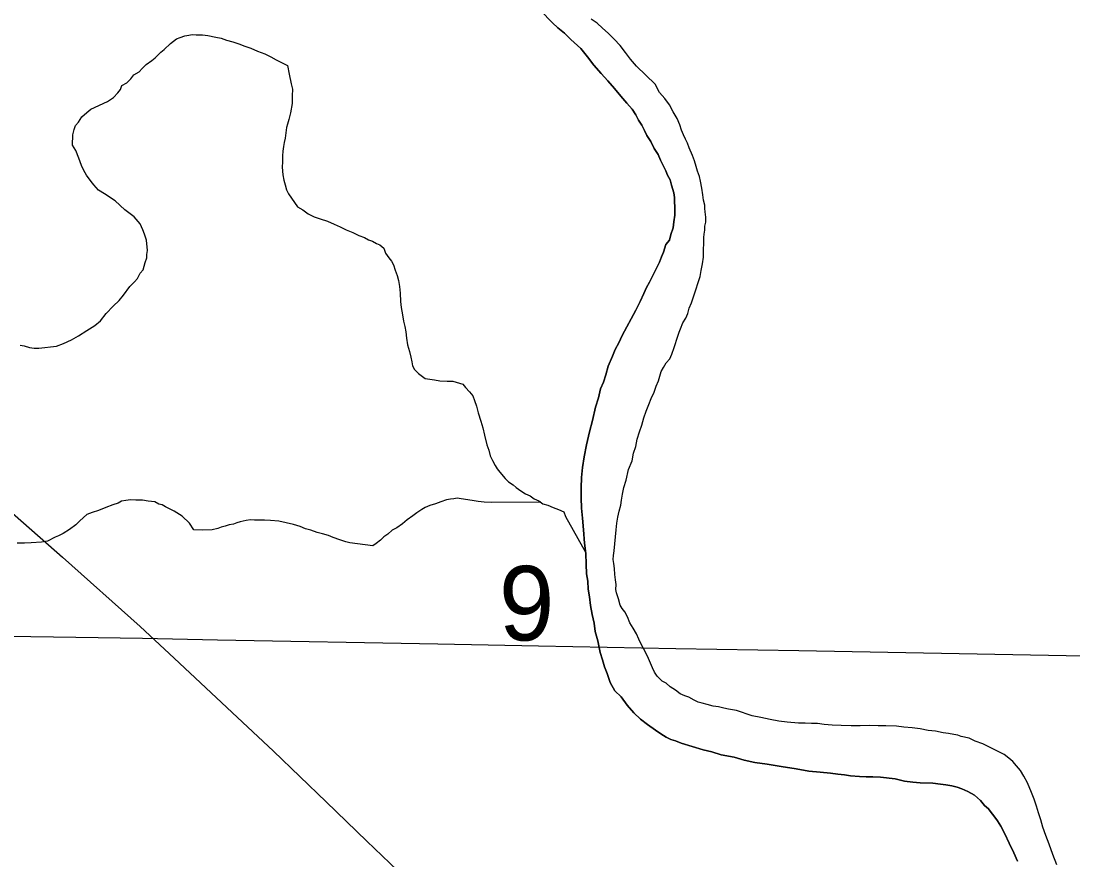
# Model space of a CAD drawing. Extents: x 2.4 to 73.1, y 4.5 to 25.6.
# Drawn here: x 47.2429 to 47.5382, y 23.7602 to 23.9959 of the extents above; entities that cross this region are included whole.
import ezdxf

# ---------------------------------------------------------------- set-up
doc = ezdxf.new("R2010")
doc.units = 0
for name, color, linetype in [('GM_X_Major_River', 7, 'Continuous'), ('GM_X_Minor_River', 7, 'Continuous'), ('GM_X_Section_Text', 7, 'Continuous'), ('GM_X_State_Route', 7, 'Continuous'), ('GM_X_Township_Road', 7, 'Continuous')]:
    doc.layers.add(name, color=color, linetype=linetype)

msp = doc.modelspace()

# ---------------------------------------------------------------- linework, layer by layer
at = {"layer": 'GM_X_Major_River'}
for points in [[(47.38875, 23.99888), (47.39209, 23.99538), (47.39357, 23.99401), (47.39543, 23.99245), (47.39728, 23.99069), (47.40007, 23.98815), (47.40191, 23.98583), (47.40375, 23.9835), (47.40578, 23.98117), (47.40763, 23.97904), (47.40947, 23.9769), (47.41132, 23.97477), (47.41298, 23.97283), (47.41445, 23.97108), (47.41555, 23.96953), (47.41628, 23.968), (47.41719, 23.96664), (47.41791, 23.96511), (47.41864, 23.96376), (47.41973, 23.96202), (47.42064, 23.9601), (47.42173, 23.95837), (47.42245, 23.95683), (47.42317, 23.95529), (47.42389, 23.95375), (47.42443, 23.9526), (47.42516, 23.95125), (47.4255, 23.94973), (47.42621, 23.94762), (47.42637, 23.94629), (47.42634, 23.94534), (47.42648, 23.94344)], [(47.42648, 23.94344), (47.42634, 23.94534), (47.42637, 23.94629), (47.42621, 23.94762), (47.4255, 23.94973), (47.42516, 23.95125), (47.42443, 23.9526), (47.42389, 23.95375), (47.42317, 23.95529), (47.42245, 23.95683), (47.42173, 23.95837), (47.42064, 23.9601), (47.41973, 23.96202), (47.41864, 23.96376), (47.41791, 23.96511), (47.41719, 23.96664), (47.41628, 23.968), (47.41555, 23.96953), (47.41445, 23.97108), (47.41298, 23.97283), (47.41132, 23.97477), (47.40947, 23.9769), (47.40763, 23.97904), (47.40578, 23.98117), (47.40375, 23.9835), (47.40191, 23.98583), (47.40007, 23.98815), (47.39728, 23.99069), (47.39543, 23.99245), (47.39357, 23.99401), (47.39209, 23.99538), (47.38875, 23.99888)], [(47.40991, 23.83622), (47.40994, 23.83755), (47.40978, 23.83888), (47.40963, 23.8404), (47.40949, 23.84211), (47.40933, 23.84345), (47.40917, 23.84459), (47.4092, 23.84573), (47.40942, 23.84705), (47.40995, 23.85292), (47.41019, 23.85482), (47.41042, 23.85652), (47.41084, 23.85822), (47.41127, 23.85991), (47.41149, 23.86124), (47.41172, 23.86294), (47.41215, 23.86483), (47.41277, 23.8669), (47.41342, 23.86992), (47.41443, 23.87236), (47.41486, 23.87444), (47.41548, 23.87632), (47.41591, 23.8784), (47.41653, 23.88047), (47.41715, 23.88235), (47.41777, 23.88443), (47.41839, 23.88631), (47.4192, 23.88819), (47.41981, 23.88988), (47.42061, 23.89157), (47.42123, 23.89326), (47.42183, 23.89476), (47.42225, 23.89608), (47.42266, 23.8974), (47.42326, 23.89853), (47.42405, 23.89983), (47.42503, 23.90095), (47.42563, 23.90226), (47.42625, 23.90414), (47.42728, 23.90735), (47.42769, 23.90847), (47.42809, 23.90941), (47.42871, 23.91111), (47.4295, 23.91241), (47.4301, 23.91373), (47.43052, 23.91524), (47.43113, 23.91674), (47.43174, 23.91843), (47.43236, 23.92032), (47.43298, 23.92239), (47.43359, 23.92408), (47.43382, 23.92578), (47.43425, 23.92767), (47.43449, 23.92956), (47.43455, 23.93184), (47.43458, 23.93317), (47.4346, 23.93412), (47.43463, 23.93507), (47.43465, 23.93601), (47.43487, 23.93715), (47.4349, 23.93829), (47.43512, 23.93942), (47.43515, 23.94075), (47.435, 23.94227), (47.43484, 23.94322), (47.43486, 23.94417), (47.43451, 23.94551), (47.43436, 23.94703), (47.43403, 23.94894), (47.4337, 23.95085), (47.43335, 23.95218), (47.43282, 23.95372), (47.43248, 23.95505), (47.43194, 23.95659), (47.43141, 23.95812), (47.43052, 23.96023), (47.42998, 23.96157), (47.42944, 23.96272), (47.4289, 23.96388), (47.42836, 23.96522), (47.42783, 23.96675), (47.42712, 23.96848), (47.42602, 23.97041), (47.42493, 23.97233), (47.42365, 23.97407), (47.42217, 23.97582), (47.4209, 23.97813), (47.41571, 23.9832), (47.41405, 23.98514), (47.41258, 23.98708), (47.41111, 23.98901), (47.40944, 23.99076), (47.40778, 23.99251), (47.4061, 23.99388), (47.40462, 23.99525), (47.40294, 23.99643)], [(47.40991, 23.83622), (47.40994, 23.83755), (47.40978, 23.83888), (47.40963, 23.8404), (47.40949, 23.84211), (47.40933, 23.84345), (47.40917, 23.84459), (47.4092, 23.84573), (47.40942, 23.84705), (47.40995, 23.85292), (47.41019, 23.85482), (47.41042, 23.85652), (47.41084, 23.85822), (47.41127, 23.85991), (47.41149, 23.86124), (47.41172, 23.86294), (47.41215, 23.86483), (47.41277, 23.8669), (47.41342, 23.86992), (47.41443, 23.87236), (47.41486, 23.87444), (47.41548, 23.87632), (47.41591, 23.8784), (47.41653, 23.88047), (47.41715, 23.88235), (47.41777, 23.88443), (47.41839, 23.88631), (47.4192, 23.88819), (47.41981, 23.88988), (47.42061, 23.89157), (47.42123, 23.89326), (47.42183, 23.89476), (47.42225, 23.89608), (47.42266, 23.8974), (47.42326, 23.89853), (47.42405, 23.89983), (47.42503, 23.90095), (47.42563, 23.90226), (47.42625, 23.90414), (47.42728, 23.90735), (47.42769, 23.90847), (47.42809, 23.90941), (47.42871, 23.91111), (47.4295, 23.91241), (47.4301, 23.91373), (47.43052, 23.91524), (47.43113, 23.91674), (47.43174, 23.91843), (47.43236, 23.92032), (47.43298, 23.92239), (47.43359, 23.92408), (47.43382, 23.92578), (47.43425, 23.92767), (47.43449, 23.92956), (47.43455, 23.93184), (47.43458, 23.93317), (47.4346, 23.93412), (47.43463, 23.93507), (47.43465, 23.93601), (47.43487, 23.93715), (47.4349, 23.93829), (47.43512, 23.93942), (47.43515, 23.94075), (47.435, 23.94227), (47.43484, 23.94322), (47.43486, 23.94417), (47.43451, 23.94551), (47.43436, 23.94703), (47.43403, 23.94894), (47.4337, 23.95085), (47.43335, 23.95218), (47.43282, 23.95372), (47.43248, 23.95505), (47.43194, 23.95659), (47.43141, 23.95812), (47.43052, 23.96023), (47.42998, 23.96157), (47.42944, 23.96272), (47.4289, 23.96388), (47.42836, 23.96522), (47.42783, 23.96675), (47.42712, 23.96848), (47.42602, 23.97041), (47.42493, 23.97233), (47.42365, 23.97407), (47.42217, 23.97582), (47.4209, 23.97813), (47.41571, 23.9832), (47.41405, 23.98514), (47.41258, 23.98708), (47.41111, 23.98901), (47.40944, 23.99076), (47.40778, 23.99251), (47.4061, 23.99388), (47.40462, 23.99525), (47.40294, 23.99643)], [(47.42648, 23.94344), (47.42643, 23.94135), (47.42619, 23.93946), (47.42596, 23.93775), (47.42534, 23.93587), (47.42492, 23.93436), (47.42394, 23.93306), (47.42332, 23.93099), (47.42272, 23.92967), (47.42211, 23.92817), (47.42151, 23.92686), (47.42071, 23.92536), (47.4201, 23.92405), (47.41931, 23.92255), (47.41851, 23.92105), (47.41771, 23.91936), (47.4167, 23.91711), (47.4155, 23.91467), (47.41171, 23.90755), (47.41071, 23.90549), (47.40971, 23.90362), (47.40891, 23.90174), (47.40769, 23.89892), (47.40706, 23.89647), (47.40644, 23.8944), (47.40563, 23.89252), (47.405, 23.89007), (47.40417, 23.88743), (47.40332, 23.88365), (47.40248, 23.88045), (47.40163, 23.87686), (47.40097, 23.87346), (47.40052, 23.87044), (47.40025, 23.8676), (47.40018, 23.86475), (47.40011, 23.86191), (47.40023, 23.85906), (47.40054, 23.8562), (47.40084, 23.85297), (47.40112, 23.84916), (47.40143, 23.84631), (47.40154, 23.84327), (47.40166, 23.84061), (47.40199, 23.83851), (47.40212, 23.83623), (47.40245, 23.83413), (47.40276, 23.83165), (47.40327, 23.82917), (47.40378, 23.82669), (47.4041, 23.82441), (47.40479, 23.82173), (47.40547, 23.81849), (47.40618, 23.81638), (47.4067, 23.81447), (47.40741, 23.81255), (47.4083, 23.81006), (47.40957, 23.80775), (47.41142, 23.806), (47.41307, 23.80368), (47.41492, 23.80154), (47.41677, 23.79979), (47.41882, 23.79822), (47.42106, 23.79664), (47.42256, 23.79565), (47.42405, 23.79467), (47.42537, 23.79406), (47.42669, 23.79365), (47.42819, 23.79304), (47.43441, 23.79118), (47.43686, 23.79054), (47.4395, 23.78972), (47.44309, 23.78906), (47.44592, 23.78823), (47.44894, 23.78758), (47.45235, 23.78711), (47.45632, 23.78644), (47.46049, 23.78577), (47.46408, 23.78511), (47.4673, 23.78483), (47.47014, 23.78457), (47.47223, 23.78433), (47.47412, 23.78409), (47.47582, 23.78386), (47.47829, 23.78361), (47.48018, 23.78356), (47.48208, 23.78351), (47.48417, 23.78346), (47.48834, 23.78297), (47.49098, 23.78233), (47.49325, 23.78209), (47.49534, 23.78184), (47.49894, 23.78175), (47.50102, 23.78151), (47.50254, 23.78128), (47.50424, 23.78105), (47.50575, 23.78063), (47.50707, 23.78022), (47.50876, 23.77942), (47.51063, 23.77842), (47.5123, 23.77686), (47.51341, 23.7755)], [(47.51341, 23.7755), (47.5123, 23.77686), (47.51063, 23.77842), (47.50876, 23.77942), (47.50707, 23.78022), (47.50575, 23.78063), (47.50424, 23.78105), (47.50254, 23.78128), (47.50102, 23.78151), (47.49894, 23.78175), (47.49534, 23.78184), (47.49325, 23.78209), (47.49098, 23.78233), (47.48834, 23.78297), (47.48417, 23.78346), (47.48208, 23.78351), (47.48018, 23.78356), (47.47829, 23.78361), (47.47582, 23.78386), (47.47412, 23.78409), (47.47223, 23.78433), (47.47014, 23.78457), (47.4673, 23.78483), (47.46408, 23.78511), (47.46049, 23.78577), (47.45632, 23.78644), (47.45235, 23.78711), (47.44894, 23.78758), (47.44592, 23.78823), (47.44309, 23.78906), (47.4395, 23.78972), (47.43686, 23.79054), (47.43441, 23.79118), (47.42819, 23.79304), (47.42669, 23.79365), (47.42537, 23.79406), (47.42405, 23.79467), (47.42256, 23.79565), (47.42106, 23.79664), (47.41882, 23.79822), (47.41677, 23.79979), (47.41492, 23.80154), (47.41307, 23.80368), (47.41142, 23.806), (47.40957, 23.80775), (47.4083, 23.81006), (47.40741, 23.81255), (47.4067, 23.81447), (47.40618, 23.81638), (47.40547, 23.81849), (47.40479, 23.82173), (47.4041, 23.82441), (47.40378, 23.82669), (47.40327, 23.82917), (47.40276, 23.83165), (47.40245, 23.83413), (47.40212, 23.83623), (47.40199, 23.83851), (47.40166, 23.84061), (47.40154, 23.84327), (47.40143, 23.84631), (47.40112, 23.84916), (47.40084, 23.85297), (47.40054, 23.8562), (47.40023, 23.85906), (47.40011, 23.86191), (47.40018, 23.86475), (47.40025, 23.8676), (47.40052, 23.87044), (47.40097, 23.87346), (47.40163, 23.87686), (47.40248, 23.88045), (47.40332, 23.88365), (47.40417, 23.88743), (47.405, 23.89007), (47.40563, 23.89252), (47.40644, 23.8944), (47.40706, 23.89647), (47.40769, 23.89892), (47.40891, 23.90174), (47.40971, 23.90362), (47.41071, 23.90549), (47.41171, 23.90755), (47.4155, 23.91467), (47.4167, 23.91711), (47.41771, 23.91936), (47.41851, 23.92105), (47.41931, 23.92255), (47.4201, 23.92405), (47.42071, 23.92536), (47.42151, 23.92686), (47.42211, 23.92817), (47.42272, 23.92967), (47.42332, 23.93099), (47.42394, 23.93306), (47.42492, 23.93436), (47.42534, 23.93587), (47.42596, 23.93775), (47.42619, 23.93946), (47.42643, 23.94135), (47.42648, 23.94344)], [(47.53369, 23.75885), (47.53262, 23.76172), (47.53156, 23.7646), (47.53067, 23.76709), (47.52978, 23.76939), (47.52926, 23.77149), (47.52855, 23.77341), (47.52803, 23.77532), (47.52732, 23.77723), (47.52661, 23.77915), (47.52553, 23.78184), (47.52444, 23.78376), (47.52353, 23.7853), (47.52243, 23.78666), (47.52132, 23.78783), (47.5202, 23.78881), (47.5189, 23.78979), (47.51702, 23.79078), (47.51496, 23.79179), (47.5129, 23.79279), (47.51083, 23.7936), (47.50914, 23.7944), (47.50687, 23.79484), (47.50593, 23.79524), (47.5048, 23.79546), (47.50328, 23.79569), (47.50177, 23.79592), (47.49969, 23.79635), (47.49761, 23.79659), (47.49534, 23.79703), (47.49307, 23.79728), (47.49079, 23.79753), (47.48871, 23.79777), (47.48567, 23.79785), (47.48359, 23.7979), (47.48112, 23.79796), (47.47846, 23.79784), (47.47599, 23.7979), (47.47314, 23.79797), (47.47067, 23.79804), (47.4684, 23.79828), (47.46651, 23.79852), (47.4648, 23.79857), (47.46309, 23.79861), (47.46119, 23.79866), (47.45797, 23.79893), (47.4557, 23.79918), (47.45324, 23.79962), (47.4506, 23.80026), (47.44814, 23.8007), (47.4438, 23.80214), (47.44267, 23.80235), (47.44154, 23.80257), (47.44021, 23.8028), (47.4387, 23.80322), (47.43719, 23.80344), (47.43549, 23.80387), (47.43417, 23.80428), (47.43304, 23.8045), (47.43191, 23.8051), (47.43041, 23.80589), (47.42928, 23.8063), (47.42797, 23.80691), (47.42667, 23.80789), (47.42517, 23.80887), (47.42406, 23.80985), (47.42293, 23.81045), (47.42145, 23.81182), (47.42072, 23.81297), (47.42018, 23.81413), (47.41964, 23.81547), (47.4191, 23.81681), (47.41802, 23.81893), (47.41711, 23.82066), (47.41639, 23.8222), (47.41567, 23.82373), (47.41476, 23.82528), (47.41385, 23.82682), (47.41313, 23.82854), (47.41241, 23.82989), (47.41167, 23.83086), (47.41113, 23.83182), (47.4106, 23.83354), (47.41007, 23.83527), (47.40991, 23.83622)], [(47.53369, 23.75885), (47.53262, 23.76172), (47.53156, 23.7646), (47.53067, 23.76709), (47.52978, 23.76939), (47.52926, 23.77149), (47.52855, 23.77341), (47.52803, 23.77532), (47.52732, 23.77723), (47.52661, 23.77915), (47.52553, 23.78184), (47.52444, 23.78376), (47.52353, 23.7853), (47.52243, 23.78666), (47.52132, 23.78783), (47.5202, 23.78881), (47.5189, 23.78979), (47.51702, 23.79078), (47.51496, 23.79179), (47.5129, 23.79279), (47.51083, 23.7936), (47.50914, 23.7944), (47.50687, 23.79484), (47.50593, 23.79524), (47.5048, 23.79546), (47.50328, 23.79569), (47.50177, 23.79592), (47.49969, 23.79635), (47.49761, 23.79659), (47.49534, 23.79703), (47.49307, 23.79728), (47.49079, 23.79753), (47.48871, 23.79777), (47.48567, 23.79785), (47.48359, 23.7979), (47.48112, 23.79796), (47.47846, 23.79784), (47.47599, 23.7979), (47.47314, 23.79797), (47.47067, 23.79804), (47.4684, 23.79828), (47.46651, 23.79852), (47.4648, 23.79857), (47.46309, 23.79861), (47.46119, 23.79866), (47.45797, 23.79893), (47.4557, 23.79918), (47.45324, 23.79962), (47.4506, 23.80026), (47.44814, 23.8007), (47.4438, 23.80214), (47.44267, 23.80235), (47.44154, 23.80257), (47.44021, 23.8028), (47.4387, 23.80322), (47.43719, 23.80344), (47.43549, 23.80387), (47.43417, 23.80428), (47.43304, 23.8045), (47.43191, 23.8051), (47.43041, 23.80589), (47.42928, 23.8063), (47.42797, 23.80691), (47.42667, 23.80789), (47.42517, 23.80887), (47.42406, 23.80985), (47.42293, 23.81045), (47.42145, 23.81182), (47.42072, 23.81297), (47.42018, 23.81413), (47.41964, 23.81547), (47.4191, 23.81681), (47.41802, 23.81893), (47.41711, 23.82066), (47.41639, 23.8222), (47.41567, 23.82373), (47.41476, 23.82528), (47.41385, 23.82682), (47.41313, 23.82854), (47.41241, 23.82989), (47.41167, 23.83086), (47.41113, 23.83182), (47.4106, 23.83354), (47.41007, 23.83527), (47.40991, 23.83622)], [(47.51341, 23.7755), (47.51452, 23.77452), (47.51526, 23.77356), (47.51599, 23.77259), (47.5171, 23.77123), (47.51801, 23.76969), (47.5191, 23.76757), (47.52036, 23.76488), (47.52162, 23.76219), (47.5227, 23.75989)], [(47.5227, 23.75989), (47.52162, 23.76219), (47.52036, 23.76488), (47.5191, 23.76757), (47.51801, 23.76969), (47.5171, 23.77123), (47.51599, 23.77259), (47.51526, 23.77356), (47.51452, 23.77452), (47.51341, 23.7755)]]:
    msp.add_lwpolyline(points, dxfattribs=at)
at = {"layer": 'GM_X_Minor_River'}
for points in [[(47.2426, 23.90483), (47.24373, 23.90461), (47.24524, 23.9042), (47.24656, 23.90397), (47.24789, 23.90394), (47.25285, 23.90457), (47.25476, 23.90528), (47.25707, 23.90636), (47.259, 23.90745), (47.26131, 23.90891), (47.26363, 23.91037), (47.26518, 23.91166), (47.26675, 23.91371), (47.2687, 23.91575), (47.27045, 23.91741), (47.27163, 23.9189), (47.2734, 23.92132), (47.27476, 23.92262), (47.27555, 23.92355), (47.27635, 23.92505), (47.27713, 23.92597), (47.27775, 23.92805), (47.27816, 23.92937), (47.27819, 23.93031), (47.27841, 23.93145), (47.2781, 23.9343), (47.27757, 23.93603), (47.27703, 23.93718), (47.27632, 23.9389), (47.27466, 23.94085), (47.27205, 23.94281), (47.26926, 23.94535), (47.26627, 23.94732), (47.26459, 23.94832), (47.2633, 23.94987), (47.26256, 23.95084), (47.26128, 23.95258), (47.26055, 23.95392), (47.25982, 23.95527), (47.25912, 23.95738), (47.25822, 23.95949), (47.25731, 23.96103), (47.25738, 23.96388), (47.2578, 23.96539), (47.25821, 23.96651), (47.25899, 23.96744), (47.25998, 23.96894), (47.26134, 23.97023), (47.2625, 23.97115), (47.26712, 23.97331), (47.26885, 23.97441), (47.27003, 23.97571), (47.27081, 23.97663), (47.27122, 23.97776), (47.27257, 23.97849), (47.27373, 23.9796), (47.27452, 23.98072), (47.27606, 23.98163), (47.27685, 23.98256), (47.27801, 23.98367), (47.27956, 23.98477), (47.28053, 23.9855), (47.28209, 23.98717), (47.28306, 23.9879), (47.28481, 23.98957), (47.28655, 23.99085), (47.28751, 23.99121), (47.28885, 23.99174), (47.29, 23.9919), (47.29095, 23.99207), (47.29209, 23.99204), (47.2938, 23.992), (47.29531, 23.99177), (47.29758, 23.99133), (47.2991, 23.9911), (47.3006, 23.9905), (47.3023, 23.99007), (47.30399, 23.98946), (47.30569, 23.98885), (47.30738, 23.98823), (47.30926, 23.98743), (47.31133, 23.98662), (47.31302, 23.98581), (47.31452, 23.98501), (47.31639, 23.98402), (47.31771, 23.98342), (47.31821, 23.98093), (47.31871, 23.97826), (47.31906, 23.97674), (47.31901, 23.97484), (47.31896, 23.97275), (47.31851, 23.97011)], [(47.31851, 23.97011), (47.31808, 23.96822), (47.31767, 23.9669), (47.31746, 23.96595), (47.31723, 23.96444), (47.317, 23.96293), (47.31678, 23.9618), (47.31656, 23.96066), (47.31634, 23.95934), (47.3163, 23.95801), (47.31626, 23.9563), (47.31622, 23.95479), (47.31636, 23.95269), (47.3167, 23.95117), (47.31705, 23.94983), (47.31739, 23.94849), (47.31793, 23.94734), (47.3205, 23.94367), (47.322, 23.94287), (47.32349, 23.94169), (47.32518, 23.94089), (47.32687, 23.94028), (47.32895, 23.93965), (47.33083, 23.93885), (47.33252, 23.93804), (47.3342, 23.93724), (47.33608, 23.93643), (47.33777, 23.93563), (47.33928, 23.93502), (47.3404, 23.93443), (47.34153, 23.93402), (47.34266, 23.93342), (47.3436, 23.93302), (47.34471, 23.93204), (47.34525, 23.9307), (47.34616, 23.92934), (47.3469, 23.92838), (47.34744, 23.92741), (47.34797, 23.92588), (47.3485, 23.92435), (47.34885, 23.92301), (47.34919, 23.92129), (47.34933, 23.91939), (47.34946, 23.91711), (47.34961, 23.9154), (47.34994, 23.9133), (47.35027, 23.91158), (47.35061, 23.91006), (47.35096, 23.90853), (47.3511, 23.90682), (47.35143, 23.90491), (47.35196, 23.903), (47.3523, 23.90147), (47.35264, 23.90013), (47.3528, 23.89899), (47.35335, 23.89803), (47.35446, 23.89686), (47.35632, 23.89548), (47.35765, 23.89526), (47.35897, 23.89504), (47.36048, 23.89481), (47.36257, 23.89475), (47.36409, 23.89472), (47.36692, 23.89388), (47.36765, 23.89292), (47.36876, 23.89175), (47.36969, 23.89059), (47.37022, 23.88924), (47.37075, 23.88771), (47.37127, 23.8858), (47.37198, 23.8835), (47.3725, 23.88159), (47.37301, 23.87949), (47.37371, 23.87682), (47.37424, 23.87528), (47.37458, 23.87376), (47.3753, 23.87241), (47.37603, 23.87106), (47.37658, 23.8701), (47.37731, 23.86913), (47.37879, 23.86738), (47.37971, 23.86641), (47.38102, 23.86562), (47.38195, 23.86484), (47.38326, 23.86385), (47.38457, 23.86306), (47.38588, 23.86246), (47.387, 23.86167), (47.38831, 23.86107), (47.38943, 23.86028), (47.39075, 23.85987), (47.39226, 23.85926), (47.39376, 23.85865), (47.39526, 23.85804), (47.3958, 23.8567), (47.40139, 23.84668)], [(47.38882, 23.86071), (47.37501, 23.86065), (47.37292, 23.8607), (47.37121, 23.86093), (47.36951, 23.86117), (47.36648, 23.86162), (47.36535, 23.86184), (47.3644, 23.86168), (47.36344, 23.86151), (47.3623, 23.86135), (47.36077, 23.86082), (47.35923, 23.86029), (47.3577, 23.85976), (47.35636, 23.85922), (47.35539, 23.85868), (47.35404, 23.85776), (47.35288, 23.85684), (47.35133, 23.85574), (47.34997, 23.85464), (47.34842, 23.85354), (47.34708, 23.85281), (47.34591, 23.85171), (47.34475, 23.85097), (47.34378, 23.85005), (47.34262, 23.84913), (47.34165, 23.8484), (47.33521, 23.84932), (47.33408, 23.84954), (47.33239, 23.85015), (47.3305, 23.85077), (47.32919, 23.85137), (47.32749, 23.85179), (47.32598, 23.85221), (47.32428, 23.85283), (47.32278, 23.85324), (47.32127, 23.85385), (47.31939, 23.85447), (47.31731, 23.8549), (47.31523, 23.85533), (47.31296, 23.85558), (47.31125, 23.85562), (47.30973, 23.85566), (47.3084, 23.8557), (47.30726, 23.85573), (47.30612, 23.85556), (47.3044, 23.85523), (47.30344, 23.85487), (47.30249, 23.85452), (47.30134, 23.85436), (47.30019, 23.85401), (47.29904, 23.85366), (47.29809, 23.8533), (47.29656, 23.85296), (47.29371, 23.85284), (47.29143, 23.8529), (47.29015, 23.85483), (47.28811, 23.85678), (47.28586, 23.85817), (47.28436, 23.85897), (47.28342, 23.85937), (47.28249, 23.85996), (47.28155, 23.86018), (47.28042, 23.86078), (47.27853, 23.86101), (47.27701, 23.86124), (47.27511, 23.86129), (47.2736, 23.86133), (47.27226, 23.86117), (47.27112, 23.86101), (47.27016, 23.86047), (47.26862, 23.85994), (47.26671, 23.85923), (47.26459, 23.85833), (47.26287, 23.8578), (47.26134, 23.85727), (47.25939, 23.85543), (47.25822, 23.85432), (47.25648, 23.85303), (47.25475, 23.85194), (47.2534, 23.85121), (47.25244, 23.85086), (47.25032, 23.84977), (47.2486, 23.84944), (47.24575, 23.84932), (47.24385, 23.84918), (47.24176, 23.84923)]]:
    msp.add_lwpolyline(points, dxfattribs=at)
at = {"layer": 'GM_X_State_Route'}
for points in [[(47.14455, 23.96829), (47.14499, 23.96698), (47.14681, 23.96171), (47.14862, 23.9571), (47.15076, 23.95229), (47.15335, 23.947), (47.15597, 23.94208), (47.15831, 23.93807), (47.16099, 23.93391), (47.16385, 23.92986), (47.16723, 23.92543), (47.17118, 23.92064), (47.17528, 23.916), (47.17979, 23.91131), (47.18382, 23.90744), (47.1921, 23.89994), (47.19868, 23.89424), (47.20869, 23.88539), (47.2389, 23.85902), (47.25453, 23.84524), (47.27632, 23.82577), (47.2859, 23.81689), (47.30219, 23.80159)], [(47.30219, 23.80159), (47.31377, 23.79072), (47.32859, 23.77652), (47.33999, 23.76551), (47.355, 23.75107), (47.36884, 23.73765), (47.38678, 23.71998), (47.40074, 23.70624), (47.41027, 23.69688), (47.42671, 23.68079), (47.44327, 23.66438), (47.45685, 23.65115), (47.47822, 23.63032), (47.48328, 23.62535)]]:
    msp.add_lwpolyline(points, dxfattribs=at)
at = {"layer": 'GM_X_Township_Road'}
msp.add_lwpolyline([(47.17138, 23.82458), (47.1719, 23.82457), (47.18215, 23.82428), (47.20173, 23.82388), (47.2213, 23.82323), (47.23933, 23.82306), (47.25829, 23.82274), (47.27694, 23.82246), (47.29807, 23.82201), (47.35992, 23.82089), (47.3882, 23.82039), (47.42674, 23.81956), (47.46124, 23.81905), (47.5464, 23.81746), (47.59551, 23.81655), (47.63281, 23.81593), (47.65021, 23.81556), (47.67445, 23.81512), (47.67853, 23.81504)], dxfattribs=at)

# ---------------------------------------------------------------- texts
at = {"layer": 'GM_X_Section_Text'}
msp.add_text('9', height=0.02093, rotation=0, dxfattribs=at).set_placement((47.37706, 23.82187))

doc.saveas('drawing.dxf')
